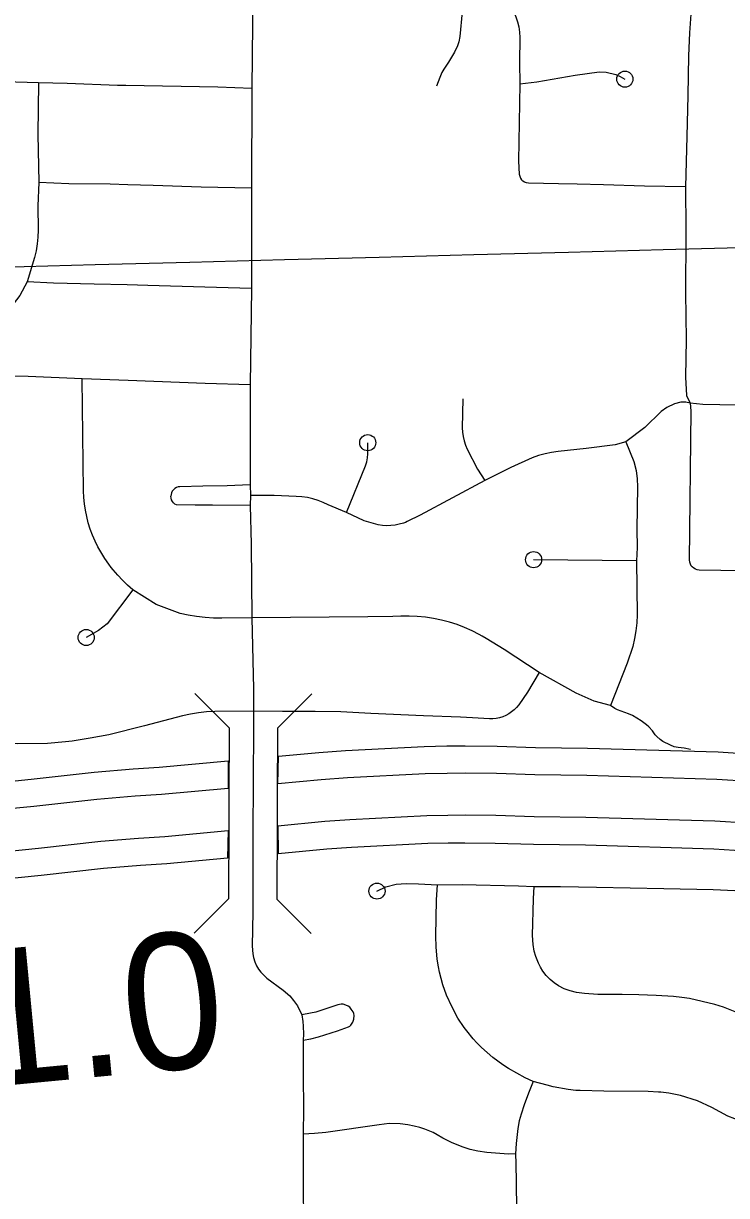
# Model space of a CAD drawing. Extents: x -19 to 366, y -4 to 359.
# Drawn here: x 150.629 to 151.042, y 190.955 to 191.643 of the extents above; entities that cross this region are included whole.
import ezdxf

# ---------------------------------------------------------------- set-up
doc = ezdxf.new("R2010")
doc.units = 0
for name, color, linetype in [('Level 19', 7, 'Continuous'), ('Level 33', 7, 'Continuous'), ('Level 39', 7, 'Continuous'), ('Level 48', 7, 'Continuous'), ('Level 60', 7, 'Continuous')]:
    doc.layers.add(name, color=color, linetype=linetype)

msp = doc.modelspace()

# ---------------------------------------------------------------- linework, layer by layer
at = {"layer": 'Level 19'}
for points in [[(150.77842, 191.1964), (150.7788, 191.2126), (150.80242, 191.21482), (150.81812, 191.21597), (150.86426, 191.21832), (150.87743, 191.21865), (150.8883, 191.2187), (150.90704, 191.2185), (150.92956, 191.21774), (150.95995, 191.21738), (151.03671, 191.21513), (151.07527, 191.21266), (151.09392, 191.2107), (151.10797, 191.20959)], [(150.47335, 191.19105), (150.48849, 191.19076), (150.50383, 191.19018), (150.51142, 191.19026), (150.53752, 191.19102), (150.54614, 191.19145), (150.60717, 191.19653), (150.63355, 191.19913), (150.67063, 191.20331), (150.69352, 191.20519), (150.7088, 191.20621), (150.74914, 191.20985), (150.74911, 191.19369)], [(151.1067, 191.19354), (151.09244, 191.19467), (151.07391, 191.19662), (151.03596, 191.19904), (150.95962, 191.20129), (150.92919, 191.20165), (150.90669, 191.2024), (150.88825, 191.2026), (150.87767, 191.20255), (150.86487, 191.20223), (150.81911, 191.1999), (150.80376, 191.19878), (150.77842, 191.1964)], [(150.74911, 191.19369), (150.71006, 191.19016), (150.69472, 191.18913), (150.67219, 191.18728), (150.63524, 191.18312), (150.60863, 191.1805), (150.54721, 191.17538), (150.53815, 191.17494), (150.51174, 191.17416), (150.50361, 191.17408), (150.48803, 191.17467), (150.47304, 191.17496)], [(151.10476, 191.16899), (151.09018, 191.17015), (151.07184, 191.17208), (151.03481, 191.17445), (150.95911, 191.17667), (150.92863, 191.17703), (150.90614, 191.17779), (150.88818, 191.17798), (150.87804, 191.17793), (150.8658, 191.17763), (150.82064, 191.17533), (150.80581, 191.17424), (150.77834, 191.17166), (150.77849, 191.1555)], [(150.47256, 191.15034), (150.48733, 191.15006), (150.50328, 191.14945), (150.51222, 191.14955), (150.53912, 191.15033), (150.54884, 191.15081), (150.61086, 191.15598), (150.63782, 191.15863), (150.67457, 191.16277), (150.69655, 191.16458), (150.71199, 191.16561), (150.7491, 191.16896), (150.74873, 191.15277)], [(150.77849, 191.1555), (150.80715, 191.1582), (150.82163, 191.15926), (150.86641, 191.16154), (150.87827, 191.16183), (150.88813, 191.16188), (150.90578, 191.16169), (150.92827, 191.16094), (150.95878, 191.16057), (151.03406, 191.15836), (151.07048, 191.15603), (151.0887, 191.15411), (151.10349, 191.15294)], [(150.74873, 191.15277), (150.71326, 191.14956), (150.69774, 191.14852), (150.67613, 191.14675), (150.63951, 191.14262), (150.61232, 191.13994), (150.54991, 191.13475), (150.53975, 191.13425), (150.51254, 191.13345), (150.50306, 191.13335), (150.48687, 191.13396), (150.47225, 191.13424)]]:
    msp.add_lwpolyline(points, dxfattribs=at)
at = {"layer": 'Level 33'}
for points in [[(150.76413, 191.67774), (150.76346, 191.64243), (150.76305, 191.60455)], [(150.88922, 191.6746), (150.88834, 191.66687), (150.88803, 191.65975), (150.88647, 191.64947), (150.8851, 191.63511), (150.88458, 191.63202), (150.88373, 191.62964), (150.88194, 191.62591), (150.87854, 191.62004), (150.8758, 191.61598), (150.87458, 191.61388), (150.87332, 191.61104), (150.87139, 191.60592)], [(150.91011, 191.67402), (150.91092, 191.66672), (150.9116, 191.6636), (150.91257, 191.66054), (150.91805, 191.64665), (150.91897, 191.6437), (150.91965, 191.64069), (150.9201, 191.63763), (150.92034, 191.63455), (150.92011, 191.61989), (150.92025, 191.60736)], [(151.01859, 191.67118), (151.01911, 191.66966), (151.02048, 191.66741), (151.02118, 191.6646), (151.02131, 191.662), (151.02104, 191.65359), (151.01978, 191.63712), (151.01925, 191.62374), (151.01891, 191.60046), (151.0183, 191.57644), (151.01755, 191.54679)], [(150.92025, 191.60736), (150.93026, 191.60845), (150.95273, 191.61237), (150.96689, 191.61429), (150.97092, 191.61412), (150.97667, 191.61269), (150.97921, 191.61163), (150.98196, 191.61005)], [(150.63795, 191.60791), (150.59798, 191.60901), (150.57296, 191.60941)], [(150.63795, 191.60791), (150.63753, 191.57767), (150.63811, 191.54943)], [(150.76305, 191.60455), (150.74309, 191.60531), (150.68913, 191.60628), (150.6843, 191.60636), (150.65466, 191.60751), (150.63795, 191.60791)], [(150.76305, 191.60455), (150.76279, 191.546)], [(150.92025, 191.60736), (150.91962, 191.56179), (150.92002, 191.55416), (150.92024, 191.55302), (150.92067, 191.55195), (150.92132, 191.55099), (150.92215, 191.55019)], [(150.63811, 191.54943), (150.6376, 191.53574), (150.63777, 191.52137), (150.63755, 191.51733), (150.63713, 191.51332), (150.63647, 191.50933), (150.63557, 191.50539), (150.63131, 191.49097)], [(150.76279, 191.546), (150.73343, 191.54659), (150.70516, 191.54765), (150.6904, 191.54806), (150.67997, 191.54835), (150.65578, 191.54859), (150.63811, 191.54943)], [(151.01755, 191.54679), (150.9935, 191.54722), (150.96948, 191.54809), (150.95396, 191.54836), (150.94304, 191.54855), (150.92536, 191.54904), (150.92421, 191.54919), (150.92314, 191.54958), (150.92215, 191.55019)], [(150.76279, 191.546), (150.76284, 191.4872)], [(151.01755, 191.54679), (151.01773, 191.52187)], [(151.01773, 191.52187), (151.01773, 191.52103), (151.01772, 191.519), (151.01759, 191.48469), (151.01784, 191.45723), (151.01756, 191.43509)], [(150.63131, 191.49097), (150.62688, 191.48304), (150.61599, 191.46885), (150.60541, 191.45671), (150.59739, 191.44613)], [(150.76284, 191.4872), (150.73542, 191.48789), (150.70202, 191.489), (150.68984, 191.48923), (150.67059, 191.4896), (150.6467, 191.49028), (150.63131, 191.49097)], [(150.76284, 191.4872), (150.76205, 191.43064)], [(150.66352, 191.43409), (150.6319, 191.43546), (150.61773, 191.43579), (150.61529, 191.43605), (150.61288, 191.43656), (150.61053, 191.4373), (150.60828, 191.43827), (150.60614, 191.43946), (150.6041, 191.44085), (150.59739, 191.44613)], [(150.69322, 191.31035), (150.69013, 191.31306), (150.68718, 191.31591), (150.68439, 191.31891), (150.68172, 191.32203), (150.68061, 191.32349), (150.67923, 191.32528), (150.67688, 191.32865), (150.67281, 191.33544), (150.67113, 191.33885), (150.6696, 191.34234), (150.66826, 191.34591), (150.66714, 191.34955), (150.66617, 191.35324), (150.66542, 191.35697), (150.66486, 191.36074), (150.66451, 191.36453), (150.66435, 191.36834), (150.66352, 191.43409)], [(150.76205, 191.43064), (150.73562, 191.43142), (150.69043, 191.43309), (150.66352, 191.43409)], [(151.01756, 191.43509), (151.01804, 191.42435), (151.02031, 191.4199)], [(150.76205, 191.43064), (150.76203, 191.37189)], [(150.8868, 191.42232), (150.88648, 191.40534), (150.8867, 191.40276), (150.88711, 191.4002), (150.8877, 191.39769), (150.88851, 191.39522), (150.88948, 191.39283), (150.89557, 191.38114), (150.89979, 191.37453)], [(151.02031, 191.4199), (151.01776, 191.42044), (151.01485, 191.42036), (151.01101, 191.41946), (151.00665, 191.41739), (151.00333, 191.41505), (150.99371, 191.40555), (150.98257, 191.39717)], [(151.02031, 191.4199), (151.02063, 191.41539), (151.01961, 191.32776), (151.01978, 191.32664), (151.02017, 191.32556), (151.02074, 191.32457), (151.02148, 191.3237)], [(151.24361, 191.41609), (151.21164, 191.4163), (151.15042, 191.4177), (151.10476, 191.41844), (151.0799, 191.41804), (151.05746, 191.41841), (151.02767, 191.41915), (151.02031, 191.4199)], [(150.81855, 191.35572), (150.82985, 191.38315), (150.8305, 191.3854), (150.83093, 191.38769), (150.83116, 191.39002), (150.83108, 191.39666)], [(150.98257, 191.39717), (150.97628, 191.39547), (150.95922, 191.39328), (150.94283, 191.3915), (150.93895, 191.39089), (150.93511, 191.39008), (150.93278, 191.38946), (150.9313, 191.38906), (150.92757, 191.38784), (150.91496, 191.38203), (150.89979, 191.37453)], [(150.98257, 191.39717), (150.9873, 191.3856), (150.98857, 191.38031), (150.98919, 191.37549), (150.98938, 191.37076), (150.98901, 191.34599), (150.98907, 191.33517), (150.98885, 191.32741)], [(150.76203, 191.37189), (150.74867, 191.37132), (150.73432, 191.37115), (150.72083, 191.3708), (150.71979, 191.37065), (150.71878, 191.37029), (150.71788, 191.36975), (150.71707, 191.36905), (150.71643, 191.36821), (150.71594, 191.36726), (150.71566, 191.36624), (150.71557, 191.36518)], [(150.76203, 191.37189), (150.76224, 191.36565)], [(150.89979, 191.37453), (150.86189, 191.35414), (150.85431, 191.35033), (150.85316, 191.34989), (150.85199, 191.34944), (150.84959, 191.34875), (150.84714, 191.34826), (150.84467, 191.34799), (150.84216, 191.34793), (150.83967, 191.34809), (150.83722, 191.34846), (150.82904, 191.35088), (150.81855, 191.35572)], [(150.76211, 191.35984), (150.73998, 191.36006), (150.72985, 191.35996), (150.7189, 191.36013), (150.71796, 191.36065), (150.71716, 191.36134), (150.71649, 191.36217), (150.71599, 191.36311), (150.71568, 191.36412), (150.71557, 191.36518)], [(150.76224, 191.36565), (150.76211, 191.35984)], [(150.81855, 191.35572), (150.8079, 191.36016), (150.80497, 191.36157), (150.80195, 191.36275), (150.79882, 191.3637), (150.79565, 191.36441), (150.79241, 191.36486), (150.78916, 191.36508), (150.77621, 191.3656), (150.76224, 191.36565)], [(150.76211, 191.35984), (150.76262, 191.33716), (150.76313, 191.29386)], [(150.98885, 191.32741), (150.92839, 191.328)], [(150.98885, 191.32741), (150.98921, 191.29566), (150.98892, 191.29098), (150.98842, 191.28632), (150.98766, 191.2817), (150.98664, 191.27713), (150.98336, 191.26724), (150.97361, 191.24239)], [(151.24643, 191.32605), (151.23603, 191.32619), (151.22716, 191.32653), (151.22536, 191.32641), (151.22362, 191.32603), (151.22193, 191.32539), (151.22037, 191.32452), (151.21896, 191.32342), (151.2151, 191.32195), (151.21065, 191.32108), (151.19117, 191.31916), (151.1761, 191.31926), (151.15346, 191.31986), (151.02558, 191.32193), (151.02444, 191.32208), (151.02336, 191.32244), (151.02235, 191.32298), (151.02148, 191.3237)], [(150.69322, 191.31035), (150.67812, 191.29026), (150.67319, 191.28644), (150.66588, 191.28231)], [(150.76313, 191.29386), (150.74547, 191.29359), (150.74052, 191.29373), (150.73561, 191.29409), (150.73069, 191.29467), (150.72581, 191.29548), (150.72097, 191.2965), (150.70703, 191.30177), (150.69322, 191.31035)], [(150.93175, 191.26184), (150.91109, 191.27529), (150.9006, 191.28178), (150.89826, 191.28311), (150.89648, 191.28412), (150.89227, 191.28625), (150.88793, 191.28817), (150.88352, 191.28987), (150.879, 191.29133), (150.87444, 191.29256), (150.86972, 191.29352), (150.86496, 191.29423), (150.86016, 191.29469), (150.85535, 191.2949), (150.85054, 191.29486), (150.84574, 191.29457), (150.83116, 191.29444), (150.76313, 191.29386)], [(150.76313, 191.29386), (150.76398, 191.25219), (150.76396, 191.23916)], [(150.93175, 191.26184), (150.92482, 191.25031), (150.91964, 191.24288), (150.91839, 191.24132), (150.91701, 191.2399), (150.91548, 191.23862), (150.91384, 191.23751), (150.91209, 191.23656), (150.91026, 191.23579), (150.90836, 191.23521), (150.90641, 191.23483), (150.90442, 191.23464), (150.90243, 191.23466), (150.8925, 191.23515), (150.88557, 191.23549), (150.86371, 191.2363), (150.8329, 191.23781), (150.81535, 191.23867), (150.8003, 191.23895), (150.78107, 191.23889), (150.76396, 191.23916)], [(150.97361, 191.24239), (150.96392, 191.24488), (150.95338, 191.24969), (150.93175, 191.26184)], [(151.02042, 191.21666), (151.0168, 191.21729), (151.01326, 191.2177), (151.0109, 191.21822), (151.0087, 191.21903), (151.00429, 191.22128), (151.00263, 191.22241), (151.0007, 191.22416), (150.9997, 191.22528), (150.99816, 191.2276), (150.99603, 191.22985), (150.99455, 191.23111), (150.99143, 191.23335), (150.98636, 191.23647), (150.98406, 191.23749), (150.97761, 191.2399), (150.97607, 191.24074), (150.97361, 191.24239)], [(150.76396, 191.23916), (150.74135, 191.23897), (150.73655, 191.23864), (150.73179, 191.23809), (150.72702, 191.23732), (150.72232, 191.23634), (150.70019, 191.23041), (150.6791, 191.22514), (150.66817, 191.22326), (150.65761, 191.22145), (150.65381, 191.22112), (150.64313, 191.22019), (150.62542, 191.21994), (150.60828, 191.22044)], [(150.76396, 191.23916), (150.7638, 191.18829)], [(150.7638, 191.18829), (150.76373, 191.1764)], [(150.76373, 191.1764), (150.76374, 191.17463), (150.76358, 191.12128), (150.76328, 191.10122), (150.76361, 191.09665), (150.76398, 191.09443), (150.76479, 191.09195), (150.76581, 191.08966), (150.76698, 191.08774), (150.76838, 191.08592), (150.77002, 191.08414), (150.77192, 191.08241), (150.78151, 191.07528), (150.78528, 191.07208), (150.78761, 191.06928), (150.78979, 191.06614), (150.79234, 191.06095)], [(150.83649, 191.13348), (150.84166, 191.13593), (150.84772, 191.13762), (150.85355, 191.13799), (150.86092, 191.13783), (150.87207, 191.1372)], [(150.92815, 191.02174), (150.92335, 191.02393), (150.91374, 191.02942), (150.91038, 191.03149), (150.90457, 191.03588), (150.89783, 191.04169), (150.89503, 191.04443), (150.89292, 191.04675), (150.8892, 191.05147), (150.88768, 191.05343), (150.88403, 191.05889), (150.88055, 191.06534), (150.87728, 191.07244), (150.87518, 191.07837), (150.87316, 191.08596), (150.87254, 191.08902), (150.87189, 191.0936), (150.87127, 191.10077), (150.87113, 191.10694), (150.87137, 191.12831), (150.87207, 191.1372)], [(150.87207, 191.1372), (150.88652, 191.13731), (150.91949, 191.13647), (150.92881, 191.1361)], [(151.05058, 191.06114), (151.03984, 191.06528), (151.03482, 191.06693), (151.01977, 191.0704), (151.01544, 191.07112), (151.01043, 191.07164), (151.0004, 191.07216), (150.99012, 191.07269), (150.98034, 191.07284), (150.96611, 191.07283), (150.9582, 191.07333), (150.95354, 191.07401), (150.94977, 191.07492), (150.94817, 191.0755), (150.94633, 191.07615), (150.94303, 191.07787), (150.94047, 191.07965), (150.93808, 191.08167), (150.93581, 191.08399), (150.93375, 191.08649), (150.93235, 191.08878), (150.93119, 191.09124), (150.92968, 191.09504), (150.92873, 191.09816), (150.92807, 191.10209), (150.92774, 191.10744), (150.92828, 191.12897), (150.92881, 191.1361)], [(150.92881, 191.1361), (150.94413, 191.13622), (150.96531, 191.1358), (151.00484, 191.13502), (151.03368, 191.13445), (151.04644, 191.13392), (151.05344, 191.13343), (151.0575, 191.13299), (151.0635, 191.13182), (151.0694, 191.13025), (151.07624, 191.12805), (151.08276, 191.12551), (151.08728, 191.12324), (151.09513, 191.11877), (151.09863, 191.11652), (151.10338, 191.11298), (151.10594, 191.11143)], [(150.79326, 191.04591), (150.79778, 191.04686), (150.80213, 191.04801), (150.81342, 191.05151), (150.81981, 191.05375), (150.82054, 191.05418), (150.82113, 191.05475), (150.82224, 191.05655), (150.82287, 191.05839), (150.82303, 191.0604), (150.82287, 191.0616), (150.82244, 191.06267), (150.82144, 191.06425), (150.82056, 191.06528), (150.81964, 191.06594), (150.81827, 191.06658), (150.81665, 191.06703), (150.81553, 191.06717), (150.81346, 191.06678), (150.80053, 191.0625), (150.79759, 191.06185), (150.79234, 191.06095)], [(150.79234, 191.06095), (150.79293, 191.057), (150.79316, 191.05425), (150.79332, 191.04945), (150.79326, 191.04591)], [(150.79326, 191.04591), (150.79319, 191.02532), (150.79342, 191.00569), (150.79325, 190.99091)], [(150.92815, 191.02174), (150.92538, 191.01481), (150.92286, 191.00794), (150.92112, 191.00264), (150.92001, 190.99857), (150.91922, 190.9942), (150.91818, 190.98532), (150.9177, 190.97927)], [(151.07739, 190.99693), (151.0731, 190.99645), (151.06072, 190.99689), (151.05611, 190.99745), (151.0506, 190.99859), (151.04649, 190.99982), (151.04235, 191.00143), (151.03291, 191.00653), (151.0246, 191.0104), (151.01456, 191.01345), (151.00777, 191.01487), (151.00295, 191.01544), (151.00174, 191.0155), (150.99571, 191.01579), (150.96958, 191.01596), (150.95564, 191.01642), (150.95325, 191.0165), (150.94864, 191.01705), (150.9399, 191.01863), (150.93627, 191.01949), (150.92815, 191.02174)], [(150.9177, 190.97927), (150.91368, 190.97915), (150.90091, 190.97996), (150.89575, 190.98075), (150.89127, 190.98174), (150.88641, 190.98329), (150.88032, 190.98585), (150.87522, 190.98838), (150.8718, 190.99034), (150.86944, 190.9917), (150.86459, 190.99383), (150.8616, 190.9948), (150.85841, 190.99557), (150.85455, 190.99628), (150.8502, 190.9968), (150.84366, 190.997), (150.83787, 190.99631), (150.80646, 190.99186), (150.7998, 190.99119), (150.79325, 190.99091)], [(150.79325, 190.99091), (150.79324, 190.95887), (150.79348, 190.94134), (150.79344, 190.92364)], [(150.9177, 190.97927), (150.91806, 190.9736), (150.91823, 190.96245), (150.91832, 190.94661), (150.91824, 190.93351), (150.91838, 190.92093)]]:
    msp.add_lwpolyline(points, dxfattribs=at)
for centre in [(150.98196, 191.61005), (150.83108, 191.39666), (150.92839, 191.328), (150.66588, 191.28231), (150.83649, 191.13348)]:
    msp.add_circle(centre, 0.00473, dxfattribs=at)
at = {"layer": 'Level 39'}
for points in [[(150.74973, 191.22925), (150.7297, 191.2494)], [(150.79829, 191.24918), (150.77814, 191.22916)], [(150.74973, 191.22925), (150.7496, 191.18834), (150.74953, 191.17636)], [(150.77814, 191.22916), (150.77801, 191.18825), (150.77794, 191.17644)], [(150.74953, 191.17636), (150.74953, 191.17463), (150.7494, 191.1289)], [(150.77794, 191.17644), (150.77794, 191.17463), (150.77781, 191.1288)], [(150.72925, 191.10888), (150.7494, 191.1289)], [(150.77781, 191.1288), (150.79783, 191.10865)]]:
    msp.add_lwpolyline(points, dxfattribs=at)
at = {"layer": 'Level 60'}
for points in [[(154.11585, 1.87092), (153.9063, 10.48743), (153.69602, 19.10409), (153.48501, 27.72087), (153.27327, 36.3378), (153.0608, 44.95486), (152.84759, 53.57206), (152.63366, 62.1894), (152.419, 70.80688), (152.20362, 79.42449), (151.98751, 88.04225), (151.77068, 96.66014), (151.55312, 105.27817), (151.33484, 113.89634), (151.11584, 122.51465), (150.89612, 131.13311), (150.67568, 139.7517), (150.45452, 148.37043), (150.23264, 156.98931), (150.01005, 165.60832), (149.78674, 174.22748), (149.56272, 182.84677), (149.33799, 191.46621), (149.11254, 200.0858), (148.88638, 208.70552), (148.65952, 217.32539), (148.43194, 225.9454), (148.20366, 234.56555), (147.97466, 243.18584), (147.74497, 251.80628), (147.51457, 260.42687), (147.28346, 269.04759), (147.05165, 277.66846), (146.81914, 286.28948), (146.58593, 294.91064), (146.35202, 303.53194), (146.11742, 312.15339), (145.88211, 320.77499), (145.64611, 329.39673), (145.40941, 338.01861), (145.17202, 346.64065)], [(0, 189.51617), (7.11214, 189.52059), (14.22427, 189.53386), (21.33637, 189.55597), (28.44845, 189.58693), (35.56048, 189.62672), (42.67245, 189.67537), (49.78436, 189.73285), (56.89619, 189.79918), (64.00793, 189.87436), (71.11958, 189.95838), (78.23111, 190.05124), (85.34253, 190.15294), (92.45381, 190.26349), (99.56495, 190.38288), (106.67593, 190.51112), (113.78675, 190.6482), (120.89739, 190.79412), (128.00785, 190.94888), (135.11811, 191.11248), (142.22816, 191.28493), (149.33799, 191.46621), (156.44759, 191.65634), (163.55694, 191.85531), (170.66605, 192.06312), (177.77489, 192.27977), (184.88345, 192.50526), (191.99173, 192.73959), (199.09971, 192.98276), (206.20739, 193.23477), (213.31474, 193.49561), (220.42177, 193.7653), (227.52845, 194.04382), (234.63479, 194.33118), (241.74076, 194.62738), (248.84635, 194.93241), (255.95157, 195.24628), (263.05638, 195.56898), (270.16079, 195.90052), (277.26478, 196.24089), (284.36834, 196.5901), (291.47147, 196.94814), (298.57414, 197.31501), (305.67635, 197.69072), (312.77809, 198.07525), (319.87934, 198.46862), (326.9801, 198.87082), (334.08035, 199.28185), (341.18009, 199.7017)], [(0, 180.89994), (7.12284, 180.90436), (14.24566, 180.9176), (21.36847, 180.93968), (28.49124, 180.97058), (35.61397, 181.01031), (42.73664, 181.05888), (49.85925, 181.11627), (56.98178, 181.18249), (64.10422, 181.25754), (71.22656, 181.34142), (78.3488, 181.43413), (85.47091, 181.53567), (92.5929, 181.64603), (99.71474, 181.76523), (106.83643, 181.89325), (113.95795, 182.0301), (121.0793, 182.17578), (128.20046, 182.33029), (135.32143, 182.49362), (142.44218, 182.66579), (149.56272, 182.84677), (156.68303, 183.03659), (163.8031, 183.23523), (170.92291, 183.4427), (178.04247, 183.65899), (185.16175, 183.88411), (192.28074, 184.11805), (199.39944, 184.36082), (206.51784, 184.61242), (213.63591, 184.87283), (220.75366, 185.14207), (227.87107, 185.42014), (234.98813, 185.70702), (242.10483, 186.00273), (249.22115, 186.30726), (256.33709, 186.62061), (263.45264, 186.94279), (270.56779, 187.27378), (277.68251, 187.61359), (284.79682, 187.96222), (291.91068, 188.31967), (299.02409, 188.68594), (306.13705, 189.06103), (313.24954, 189.44494), (320.36154, 189.83766), (327.47305, 190.23919), (334.58406, 190.64954), (341.69455, 191.06871)]]:
    msp.add_spline(points, degree=3, dxfattribs=at)

# ---------------------------------------------------------------- texts
at = {"layer": 'Level 48'}
msp.add_text('1.0', height=0.08, rotation=5.43138, dxfattribs=at).set_placement((150.60173, 191.01774))

doc.saveas('drawing.dxf')
